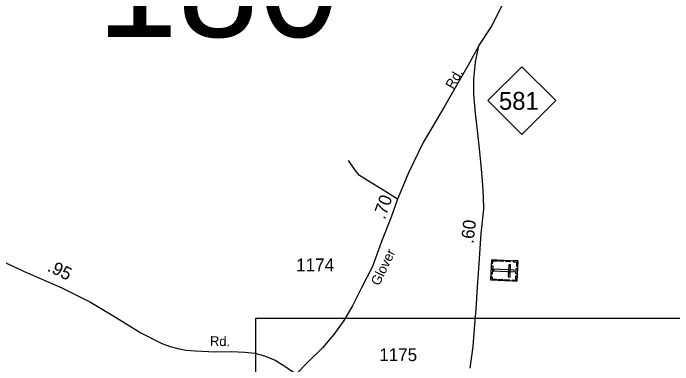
# Model space of a CAD drawing. Extents: x 2220236 to 2384410, y 720751 to 894131.
# Drawn here: x 2257585 to 2264060, y 743770 to 747219 of the extents above; entities that cross this region are included whole.
import ezdxf

# ---------------------------------------------------------------- set-up
doc = ezdxf.new("R2010")
doc.units = 0
doc.layers.add('Default', color=7, linetype='Continuous')

msp = doc.modelspace()

# ---------------------------------------------------------------- linework, layer by layer
at = {"layer": 'Default'}
for points in [[(2262157.2, 746899.9), (2262283.6, 747091), (2262352.1, 747233.7), (2262464, 747444.6), (2262556.3, 747633.4), (2262644.5, 747820.1), (2262701.4, 747932.5), (2262810.7, 748219.6), (2262927.6, 748540.4), (2263018.1, 748852.3), (2263063, 749054.8), (2263088.8, 749173.6)], [(2262157.2, 746899.9), (2262049.9, 746709.1), (2261822, 746310.1), (2261610.5, 745950.5), (2261468.1, 745658.9), (2261356.3, 745393.6), (2261293.9, 745218.1), (2261201.8, 744981.3), (2261112, 744735.8), (2261004.6, 744525.3), (2260914.8, 744349.9), (2260829.3, 744205.1), (2260732.9, 744067), (2260621.2, 743937.6), (2260472.1, 743790.7), (2260367, 743681.1)], [(2262069.6, 743735.9), (2262101.4, 743948.6), (2262112.3, 744126.2), (2262129.8, 744317), (2262143, 744531.8), (2262160.5, 744759.9), (2262178, 745058.1), (2262204.3, 745297.1), (2262202.1, 745422.1), (2262193.4, 745579.9), (2262180.2, 745724.6), (2262164.9, 745860.6), (2262146.3, 746040.4), (2262124.4, 746239.9), (2262106.8, 746424.1), (2262106.8, 746575.4), (2262122.2, 746737.7), (2262157.2, 746899.9)], [(2261356.3, 745393.6), (2261196.9, 745497.7), (2261089, 745560.2), (2260986, 745626), (2260950.9, 745665.4), (2260876.4, 745775.1)], [(2255760, 745505.3), (2255994.8, 745450), (2256169.2, 745391.3), (2256322.8, 745323.9), (2256851.1, 745080.3), (2257686.6, 744689.9), (2258063.3, 744525.9), (2258342.3, 744384.2), (2258588.6, 744239.1), (2258838.9, 744083.6), (2259037.5, 743983.4), (2259124.7, 743950.6), (2259199.7, 743929.9), (2259281.7, 743912.6), (2259367.2, 743905.7), (2259571.5, 743896), (2259727.1, 743900.4), (2259858.6, 743893.8), (2259956.7, 743884.8), (2260053, 743859.8), (2260156.6, 743814.8), (2260253, 743755.6), (2260316.6, 743711.8), (2260367, 743681.1)], [(2259967.8, 744228.7), (2273241.2, 744228.7), (2273241.2, 736157.5), (2259967.8, 736157.5), (2259967.8, 744228.7)]]:
    msp.add_lwpolyline(points, dxfattribs=at)
for points in [[(2262244.7, 746361.2), (2262577.7, 746694.2), (2262910.7, 746361.2), (2262577.7, 746028.2)], [(2262537.9, 744788.6), (2262528.6, 744589.7), (2262274.2, 744601.6), (2262283.5, 744800.5)], [(2262282, 744767.5), (2262293.5, 744766.9), (2262294.5, 744788.9), (2262334.9, 744787), (2262335.4, 744798.1), (2262283.6, 744800.6)], [(2262353.4, 744797.3), (2262396.7, 744795.2), (2262396.1, 744783.9), (2262352.9, 744785.9)], [(2262420.6, 744794.1), (2262463.8, 744792.1), (2262463.3, 744780.7), (2262420, 744782.7)], [(2262494.6, 744790.6), (2262494.1, 744779.3), (2262526.3, 744777.8), (2262524.4, 744737.3), (2262535.5, 744736.7), (2262537.9, 744788.6)], [(2262292.3, 744742.6), (2262288.4, 744657.8), (2262277, 744658.3), (2262280.9, 744743.1)], [(2262503.5, 744681.1), (2262504.4, 744699.7), (2262301.8, 744709.2), (2262301, 744690.5)], [(2262468, 744751), (2262449.4, 744751.9), (2262443.8, 744634.3), (2262462.5, 744633.4)], [(2262534.4, 744714.6), (2262532, 744662.8), (2262520.6, 744663.4), (2262523, 744715.1)], [(2262275.8, 744634.7), (2262287.3, 744634.2), (2262286.2, 744612.2), (2262326.6, 744610.3), (2262326.1, 744599.2), (2262274.2, 744601.6)], [(2262347, 744609.6), (2262390.2, 744607.6), (2262389.7, 744596.2), (2262346.4, 744598.2)], [(2262412.8, 744606.5), (2262456.1, 744604.5), (2262455.5, 744593.1), (2262412.3, 744595.1)], [(2262485.3, 744591.7), (2262485.8, 744603), (2262518, 744601.5), (2262519.8, 744642), (2262531, 744641.5), (2262528.5, 744589.7)]]:
    msp.add_lwpolyline(points, close=True, dxfattribs=at)

# ---------------------------------------------------------------- texts
for s, height, p in [('180', 1066.27, (2258406.9, 746985.8)), ('581', 175, (2262353.8, 746271.5)), ('1174', 125, (2260363, 744688.2)), ('1175', 125, (2261178.4, 743806.6))]:
    msp.add_text(s, height=height, dxfattribs=at).set_placement(p)
for s, height, rotation, p in [('Rd.', 95, 60.08591, (2261905.1, 746466.9)), ('.70', 125, 70.40314, (2261231.6, 745189.9)), ('.60', 125, 83.72145, (2262103.7, 744954.3)), ('Glover', 95, 63.99817, (2261176.7, 744539.4)), ('.95', 125, 334.49147, (2257912.1, 744694.4)), ('Rd.', 95, 358.76425, (2259515.6, 743956.6))]:
    msp.add_text(s, height=height, rotation=rotation, dxfattribs=at).set_placement(p)

doc.saveas('drawing.dxf')
